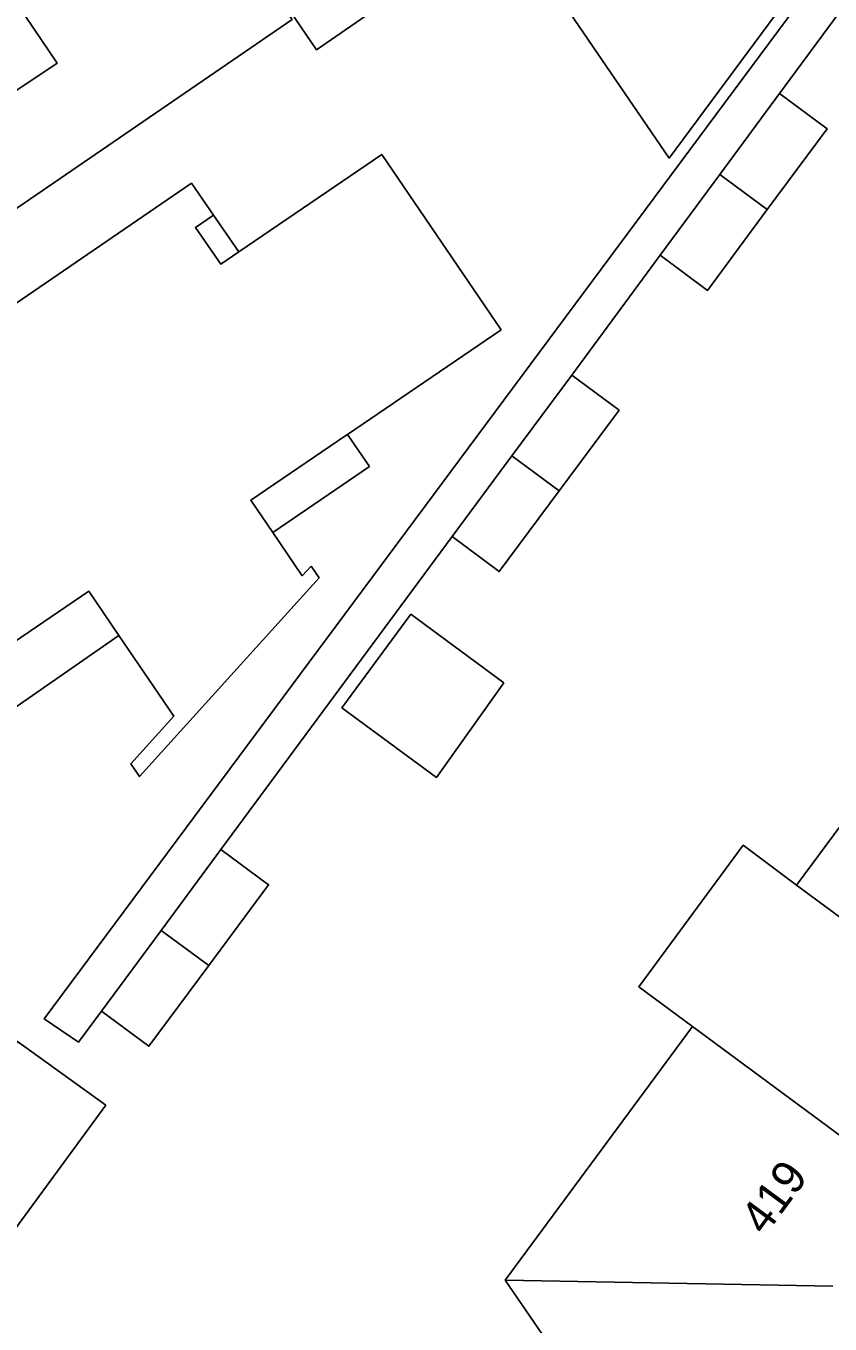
# Model space of a CAD drawing. Extents: x 155275 to 156263, y 382654 to 383635.
# Drawn here: x 155720.17 to 155744.26, y 383229.53 to 383268.44 of the extents above; entities that cross this region are included whole.
import ezdxf

# ---------------------------------------------------------------- set-up
doc = ezdxf.new("R2010")
doc.units = 0
for name, color, linetype in [('IMGEO_Pand', 7, 'Continuous'), ('IMGEO_Pand_nummerreeks', 7, 'Continuous'), ('IMGEO_Pand_overbouw', 7, 'Continuous'), ('IMGEO_Voetpad_open', 7, 'Continuous')]:
    doc.layers.add(name, color=color, linetype=linetype)

msp = doc.modelspace()

# ---------------------------------------------------------------- linework, layer by layer
at = {"layer": 'IMGEO_Pand'}
for points in [[(155734.583, 383271.594), (155742.867, 383277.178), (155744.174, 383279.002), (155741.521, 383282.885), (155742.428, 383283.521), (155739.813, 383287.344), (155749.57, 383293.989), (155754.229, 383287.144), (155752.824, 383286.188), (155752.675, 383286.086), (155752.585, 383286.218), (155751.334, 383285.368), (155751.99, 383284.392), (155753.037, 383282.834), (155739.444, 383264.478), (155734.583, 383271.594)], [(155728.147, 383268.629), (155707.057, 383254.188), (155704.717, 383257.623), (155705.227, 383257.972), (155704.294, 383259.337), (155704.145, 383259.236), (155701.658, 383262.871), (155710.458, 383268.888), (155710.791, 383268.434), (155710.55, 383268.256), (155713.354, 383264.091), (155713.617, 383264.267), (155717.71, 383267.089), (155718.705, 383265.728), (155721.105, 383267.326), (155720.14, 383268.738), (155725.534, 383272.422), (155728.147, 383268.629)], [(155740.96, 383263.989), (155742.752, 383266.412)], [(155742.752, 383266.412), (155744.176, 383265.359), (155742.385, 383262.935)], [(155717.282, 383258.364), (155725.125, 383263.723), (155725.785, 383262.769), (155725.246, 383262.397), (155726.007, 383261.296), (155726.548, 383261.665), (155730.828, 383264.587), (155734.407, 383259.334)], [(155739.169, 383261.565), (155740.96, 383263.989)], [(155740.96, 383263.989), (155742.385, 383262.935)], [(155742.385, 383262.935), (155740.594, 383260.512), (155739.169, 383261.565)], [(155734.407, 383259.334), (155729.803, 383256.198), (155729.751, 383256.162), (155726.905, 383254.223), (155727.564, 383253.254), (155728.445, 383251.962), (155728.711, 383252.244), (155728.949, 383251.893), (155723.566, 383245.941), (155723.308, 383246.322), (155724.598, 383247.753), (155722.951, 383250.17), (155722.046, 383251.498), (155717.08, 383248.118)], [(155734.73, 383255.555), (155736.524, 383257.973)], [(155736.524, 383257.973), (155737.942, 383256.92), (155736.147, 383254.502)], [(155732.935, 383253.137), (155734.73, 383255.555)], [(155734.73, 383255.555), (155736.147, 383254.502)], [(155736.147, 383254.502), (155734.353, 383252.085), (155732.935, 383253.137)], [(155734.487, 383248.749), (155732.466, 383245.916), (155729.635, 383248.005), (155731.701, 383250.805), (155734.487, 383248.749)], [(155743.261, 383242.688), (155746.382, 383246.906)], [(155724.219, 383241.331), (155726.011, 383243.752)], [(155726.011, 383243.752), (155727.435, 383242.698), (155725.643, 383240.277)], [(155740.14, 383238.453), (155738.531, 383239.641), (155741.663, 383243.881), (155743.261, 383242.688)], [(155743.261, 383242.688), (155750.514, 383237.331)], [(155722.428, 383238.91), (155724.219, 383241.331)], [(155724.219, 383241.331), (155725.643, 383240.277)], [(155725.643, 383240.277), (155723.851, 383237.856), (155722.428, 383238.91)], [(155734.527, 383230.848), (155740.14, 383238.453)], [(155747.379, 383233.106), (155740.14, 383238.453)], [(155722.555, 383236.09), (155719.101, 383231.389), (155717.78, 383231.439), (155716.477, 383233.378), (155719.909, 383238), (155722.555, 383236.09)], [(155739.81, 383223.136), (155739.704, 383223.29), (155734.527, 383230.848)], [(155744.353, 383230.665), (155734.527, 383230.848)]]:
    msp.add_lwpolyline(points, dxfattribs=at)
at = {"layer": 'IMGEO_Pand_overbouw'}
for points in [[(155726.548, 383261.665), (155725.785, 383262.769), (155725.246, 383262.397), (155726.007, 383261.296)], [(155730.461, 383255.237), (155729.803, 383256.198), (155729.751, 383256.162), (155726.905, 383254.223), (155727.564, 383253.254)], [(155711.333, 383252.262), (155710.907, 383251.968), (155715.606, 383245.069), (155722.951, 383250.17), (155722.046, 383251.498), (155717.08, 383248.118), (155713.404, 383253.462), (155711.832, 383252.387), (155712.272, 383251.719), (155711.884, 383251.464)]]:
    msp.add_lwpolyline(points, close=True, dxfattribs=at)
at = {"layer": 'IMGEO_Voetpad_open'}
for points in [[(155693.884, 383330.96), (155734.469, 383271.59), (155728.87, 383267.725), (155692.93, 383320.467), (155688.369, 383327.082)], [(155722.428, 383238.91), (155721.741, 383237.982), (155720.716, 383238.675), (155753.838, 383283.279)], [(155745.485, 383270.128), (155742.752, 383266.412)], [(155739.169, 383261.565), (155736.524, 383257.973)], [(155732.935, 383253.137), (155726.011, 383243.752)]]:
    msp.add_lwpolyline(points, dxfattribs=at)

# ---------------------------------------------------------------- texts
at = {"layer": 'IMGEO_Pand_nummerreeks'}
msp.add_text('419', height=1, rotation=53.6609, dxfattribs=at).set_placement((155742.316, 383232.149))

doc.saveas('drawing.dxf')
